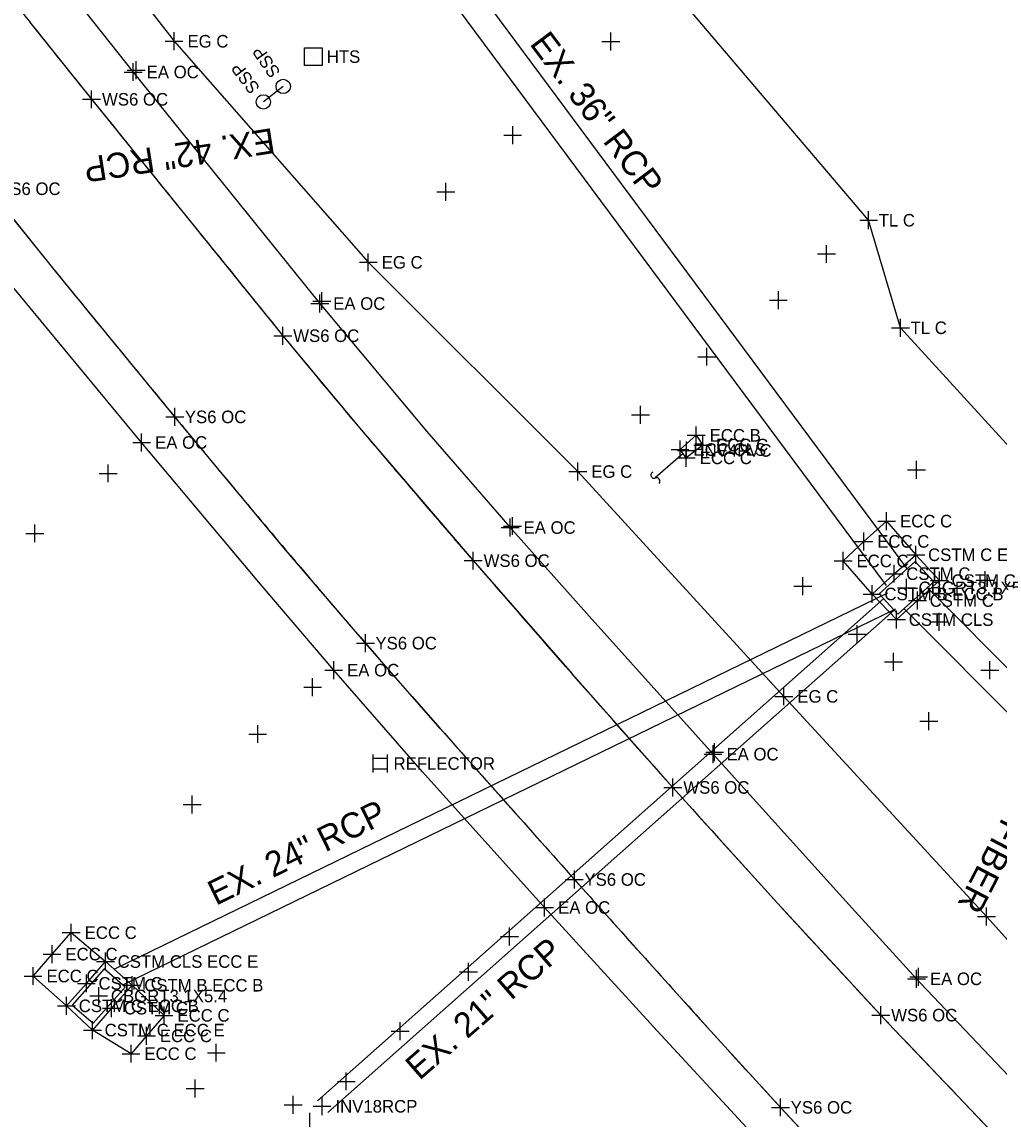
# Model space of a CAD drawing. Extents: x 1324236 to 1326110, y 459090 to 460782.
# Drawn here: x 1325694.6 to 1325803.8, y 459753.2 to 459875.9 of the extents above; entities that cross this region are included whole.
import ezdxf

# ---------------------------------------------------------------- set-up
doc = ezdxf.new("R2010")
doc.units = 0
for name, color, linetype in [('DR_X_Ditch', 7, 'Continuous'), ('DR_X_Paved_Gutter', 7, 'Continuous'), ('DT_X_Contour_Major', 7, 'Continuous'), ('DT_X_Contour_Minor', 7, 'Continuous'), ('DT_X_Terrain_Ground_Line', 7, 'Continuous'), ('DV_X_Property_Line', 7, 'Continuous'), ('LT_X_Poles', 7, 'Continuous'), ('PM_X_Edge_Line', 7, 'Continuous'), ('PV_X_Shoulder', 7, 'Continuous'), ('PV_X_Shoulder_Aggregate', 7, 'Continuous'), ('RD_X_GR_Lt', 7, 'Continuous'), ('RW_X_CL', 7, 'Continuous'), ('RW_X_Esmt_SH', 7, 'Continuous'), ('UT_X_Electric', 7, 'Continuous'), ('UT_X_Telecom', 7, 'Continuous'), ('VG_X_Flower_Bed', 7, 'Continuous')]:
    doc.layers.add(name, color=color, linetype=linetype)

msp = doc.modelspace()

# ---------------------------------------------------------------- linework, layer by layer
at = {"layer": 'DR_X_Ditch'}
for points in [[(1325695.48, 459875.88), (1325702.4, 459867.23), (1325702.4, 459867.23), (1325723.18, 459841.54), (1325723.18, 459841.54), (1325723.78, 459840.8), (1325723.78, 459840.8), (1325732.58, 459830.25), (1325732.58, 459830.25), (1325745.05, 459815.66), (1325745.05, 459815.66), (1325756.1, 459803), (1325756.1, 459803), (1325767.37, 459790.31), (1325767.37, 459790.31), (1325779.06, 459777.38), (1325779.06, 459777.38), (1325790.6, 459764.86), (1325790.6, 459764.86), (1325791.45, 459763.97), (1325791.45, 459763.97), (1325814, 459740.29)], [(1325791.07, 459742.09), (1325779.41, 459754.55), (1325779.41, 459754.55), (1325770.43, 459764.39), (1325770.43, 459764.39), (1325756.36, 459780.02), (1325756.36, 459780.02), (1325741.36, 459796.89), (1325741.36, 459796.89), (1325733.01, 459806.44), (1325733.01, 459806.44), (1325724.09, 459816.88), (1325724.09, 459816.88), (1325711.7, 459831.73), (1325711.7, 459831.73), (1325698.37, 459848), (1325698.37, 459848), (1325690.94, 459857.23)]]:
    msp.add_lwpolyline(points, dxfattribs=at)
at = {"layer": 'DR_X_Paved_Gutter'}
for p, q in [((1325788.71, 459817.81), (1325791.26, 459820.08)), ((1325791.26, 459820.08), (1325794.53, 459816.32)), ((1325786.39, 459815.63), (1325788.71, 459817.81)), ((1325789.65, 459811.93), (1325786.39, 459815.63)), ((1325697.98, 459771.68), (1325700.13, 459774.08)), ((1325700.13, 459774.08), (1325703.96, 459770.85)), ((1325695.86, 459769.23), (1325697.98, 459771.68)), ((1325699.61, 459765.9), (1325695.86, 459769.23)), ((1325706.94, 459768.2), (1325710.5, 459764.83)), ((1325710.5, 459764.83), (1325708.53, 459762.54)), ((1325706.81, 459760.55), (1325702.5, 459763.19)), ((1325708.53, 459762.54), (1325706.81, 459760.55))]:
    msp.add_line(p, q, dxfattribs=at)
for points in [[(1325789.65, 459811.93), (1325786.39, 459815.63), (1325788.71, 459817.81), (1325791.26, 459820.08), (1325794.53, 459816.32)], [(1325699.61, 459765.9), (1325695.86, 459769.23), (1325697.98, 459771.68), (1325700.13, 459774.08), (1325703.96, 459770.85)], [(1325706.94, 459768.2), (1325710.5, 459764.83), (1325708.53, 459762.54), (1325706.81, 459760.55), (1325702.5, 459763.19)]]:
    msp.add_lwpolyline(points, dxfattribs=at)
at = {"layer": 'DT_X_Contour_Major'}
msp.add_line((1325727.19, 459872), (1325727.19, 459872), dxfattribs=at)
msp.add_lwpolyline([(1325726.19, 459871), (1325726.19, 459873), (1325728.19, 459873), (1325728.19, 459871), (1325726.19, 459871)], dxfattribs=at)
at = {"layer": 'DT_X_Contour_Minor'}
msp.add_line((1325723.82, 459868.67), (1325721.6, 459866.94), dxfattribs=at)
for centre in [(1325723.82, 459868.67), (1325721.6, 459866.94)]:
    msp.add_circle(centre, 0.8, dxfattribs=at)
at = {"layer": 'DT_X_Terrain_Ground_Line'}
for p, q in [((1325733.85, 459793.99), (1325733.85, 459791.99)), ((1325733.85, 459793.59), (1325735.45, 459793.59)), ((1325735.45, 459793.99), (1325735.45, 459791.99)), ((1325733.85, 459792.39), (1325735.45, 459792.39))]:
    msp.add_line(p, q, dxfattribs=at)
at = {"layer": 'DV_X_Property_Line'}
for p, q in [((1325711.62, 459872.72), (1325711.62, 459874.72)), ((1325710.62, 459873.72), (1325712.62, 459873.72)), ((1325707.06, 459869.28), (1325707.06, 459871.28)), ((1325706.06, 459870.28), (1325708.06, 459870.28)), ((1325733.33, 459848.01), (1325733.33, 459850.01)), ((1325732.33, 459849.01), (1325734.33, 459849.01)), ((1325727.91, 459843.4), (1325727.91, 459845.4)), ((1325726.91, 459844.4), (1325728.91, 459844.4)), ((1325708, 459827.87), (1325708, 459829.87)), ((1325769.98, 459828.67), (1325769.98, 459830.67)), ((1325707, 459828.87), (1325709, 459828.87)), ((1325768.17, 459827.08), (1325768.17, 459829.08)), ((1325768.89, 459826.98), (1325768.89, 459828.98)), ((1325768.98, 459829.67), (1325770.98, 459829.67)), ((1325770.7, 459827.58), (1325770.7, 459829.58)), ((1325767.17, 459828.08), (1325769.17, 459828.08)), ((1325767.89, 459827.98), (1325769.89, 459827.98)), ((1325768.87, 459826.15), (1325768.87, 459828.15)), ((1325769.7, 459828.58), (1325771.7, 459828.58)), ((1325756.75, 459824.62), (1325756.75, 459826.62)), ((1325767.87, 459827.15), (1325769.87, 459827.15)), ((1325755.75, 459825.62), (1325757.75, 459825.62)), ((1325749.18, 459818.36), (1325749.18, 459820.36)), ((1325790.26, 459820.08), (1325792.26, 459820.08)), ((1325791.26, 459819.08), (1325791.26, 459821.08)), ((1325748.18, 459819.36), (1325750.18, 459819.36)), ((1325787.71, 459817.81), (1325789.71, 459817.81)), ((1325788.71, 459816.81), (1325788.71, 459818.81)), ((1325786.39, 459814.63), (1325786.39, 459816.63)), ((1325794.53, 459815.32), (1325794.53, 459817.32)), ((1325785.39, 459815.63), (1325787.39, 459815.63)), ((1325792.1, 459813.2), (1325792.1, 459815.2)), ((1325793.53, 459816.32), (1325795.53, 459816.32)), ((1325791.1, 459814.2), (1325793.1, 459814.2)), ((1325797.16, 459812.43), (1325797.16, 459814.43)), ((1325789.65, 459810.93), (1325789.65, 459812.93)), ((1325796.16, 459813.43), (1325798.16, 459813.43)), ((1325788.65, 459811.93), (1325790.65, 459811.93)), ((1325794.71, 459810.2), (1325794.71, 459812.2)), ((1325793.71, 459811.2), (1325795.71, 459811.2)), ((1325791.37, 459809.07), (1325793.37, 459809.07)), ((1325792.37, 459808.07), (1325792.37, 459810.07)), ((1325729.46, 459802.42), (1325729.46, 459804.42)), ((1325728.46, 459803.42), (1325730.46, 459803.42)), ((1325778.78, 459800.49), (1325780.78, 459800.49)), ((1325779.78, 459799.49), (1325779.78, 459801.49)), ((1325771.86, 459793.03), (1325771.86, 459795.03)), ((1325770.86, 459794.03), (1325772.86, 459794.03)), ((1325753.04, 459775.89), (1325753.04, 459777.89)), ((1325752.04, 459776.89), (1325754.04, 459776.89)), ((1325802.43, 459774.88), (1325802.43, 459776.88)), ((1325700.13, 459773.08), (1325700.13, 459775.08)), ((1325801.43, 459775.88), (1325803.43, 459775.88)), ((1325699.13, 459774.08), (1325701.13, 459774.08)), ((1325697.98, 459770.68), (1325697.98, 459772.68)), ((1325696.98, 459771.68), (1325698.98, 459771.68)), ((1325703.96, 459769.85), (1325703.96, 459771.85)), ((1325695.86, 459768.23), (1325695.86, 459770.23)), ((1325702.97, 459770.85), (1325704.96, 459770.85)), ((1325794.6, 459767.92), (1325794.6, 459769.92)), ((1325694.86, 459769.23), (1325696.86, 459769.23)), ((1325701.82, 459767.41), (1325701.82, 459769.41)), ((1325706.94, 459767.2), (1325706.94, 459769.2)), ((1325793.6, 459768.92), (1325795.6, 459768.92)), ((1325700.82, 459768.41), (1325702.82, 459768.41)), ((1325705.94, 459768.2), (1325707.94, 459768.2)), ((1325699.61, 459764.9), (1325699.61, 459766.9)), ((1325704.64, 459764.64), (1325704.64, 459766.64)), ((1325698.61, 459765.9), (1325700.61, 459765.9)), ((1325703.64, 459765.64), (1325705.64, 459765.64)), ((1325710.5, 459763.83), (1325710.5, 459765.83)), ((1325702.5, 459762.19), (1325702.5, 459764.19)), ((1325709.5, 459764.83), (1325711.5, 459764.83)), ((1325701.5, 459763.19), (1325703.5, 459763.19)), ((1325707.53, 459762.54), (1325709.53, 459762.54)), ((1325708.53, 459761.54), (1325708.53, 459763.54)), ((1325706.81, 459759.55), (1325706.81, 459761.55)), ((1325705.81, 459760.55), (1325707.81, 459760.55)), ((1325728.16, 459753.67), (1325728.16, 459755.67)), ((1325727.16, 459754.67), (1325729.16, 459754.67))]:
    msp.add_line(p, q, dxfattribs=at)
at = {"layer": 'LT_X_Poles'}
for points in [[(1325695.48, 459875.88), (1325702.4, 459867.23), (1325702.4, 459867.23), (1325723.18, 459841.54), (1325723.18, 459841.54), (1325723.78, 459840.8), (1325723.78, 459840.8), (1325732.58, 459830.25), (1325732.58, 459830.25), (1325745.05, 459815.66), (1325745.05, 459815.66), (1325756.1, 459803), (1325756.1, 459803), (1325767.37, 459790.31), (1325767.37, 459790.31), (1325779.06, 459777.38), (1325779.06, 459777.38), (1325790.6, 459764.86), (1325790.6, 459764.86), (1325791.45, 459763.97), (1325791.45, 459763.97), (1325814, 459740.29)], [(1325791.07, 459742.09), (1325779.41, 459754.55), (1325779.41, 459754.55), (1325770.43, 459764.39), (1325770.43, 459764.39), (1325756.36, 459780.02), (1325756.36, 459780.02), (1325741.36, 459796.89), (1325741.36, 459796.89), (1325733.01, 459806.44), (1325733.01, 459806.44), (1325724.09, 459816.88), (1325724.09, 459816.88), (1325711.7, 459831.73), (1325711.7, 459831.73), (1325698.37, 459848), (1325698.37, 459848), (1325690.94, 459857.23)]]:
    msp.add_lwpolyline(points, dxfattribs=at)
at = {"layer": 'PM_X_Edge_Line'}
for centre, radius, start, end in [((1329279.86, 462717.84), 4574.33, 218.13488, 218.41001), ((1326606.61, 460598.29), 1162.77, 218.41001, 218.95569), ((1443784.06, 555336.78), 151847.66, 218.9556941, 218.968162), ((1326468.91, 460475.52), 993.74, 218.47608, 219.15898), ((1328128.26, 461826.88), 3133.75, 219.15898, 219.54353), ((1325819.99, 459919.85), 124.52, 218.9682, 219.4036), ((1326450.16, 460437.54), 940.07, 219.40355, 220.2408), ((1327228.7, 461084.18), 1967.21, 219.54353, 220.10669), ((1327134.4, 461016.6), 1836.45, 220.2408, 220.83981), ((1326483.27, 460456.33), 992.6, 220.10669, 220.8995), ((1327177.07, 461053.48), 1892.84, 220.83981, 221.34846), ((1326676.52, 460623.72), 1248.27, 220.8995, 221.48183), ((1327206.12, 461079.05), 1931.55, 221.34846, 221.85198), ((1328702.61, 462415.11), 3952.72, 221.48183, 221.80908), ((1327119.3, 461001.28), 1814.98, 221.85198, 222.40213), ((1328515.2, 462247.5), 3701.3, 221.80908, 222.13464), ((1327058.89, 460946.12), 1733.18, 222.40213, 222.96511), ((1326871.91, 460760.86), 1485.34, 222.13464, 222.64858), ((1325873.28, 459841.86), 112.98, 222.9651, 223.5885), ((1383694.65, 514882.33), 79942.57, 223.5885223, 223.6119585), ((1326587.02, 460498.44), 1098, 222.64858, 223.5389)]:
    msp.add_arc(centre, radius, start, end, dxfattribs=at)
at = {"layer": 'PV_X_Shoulder'}
for points in [[(1325700.04, 459879.13), (1325707.06, 459870.28), (1325707.06, 459870.28), (1325727.09, 459845.4), (1325727.09, 459845.4), (1325727.91, 459844.4), (1325727.91, 459844.4), (1325739.84, 459830.12), (1325739.84, 459830.12), (1325749.18, 459819.36), (1325749.18, 459819.36), (1325758, 459809.46), (1325758, 459809.46), (1325771.86, 459794.03), (1325771.86, 459794.03), (1325787.36, 459776.87), (1325787.36, 459776.87), (1325794.6, 459768.92), (1325794.6, 459768.92), (1325795.1, 459768.39), (1325795.1, 459768.39), (1325818.19, 459744.06)], [(1325776.1, 459751.76), (1325765.62, 459763.11), (1325765.62, 459763.11), (1325753.04, 459776.89), (1325753.04, 459776.89), (1325739.4, 459792.07), (1325739.4, 459792.07), (1325729.46, 459803.42), (1325729.46, 459803.42), (1325721.48, 459812.79), (1325721.48, 459812.79), (1325708, 459828.87), (1325708, 459828.87), (1325693.57, 459846.3)]]:
    msp.add_lwpolyline(points, dxfattribs=at)
at = {"layer": 'PV_X_Shoulder_Aggregate'}
msp.add_lwpolyline([(1325606.5, 460003.97), (1325627.86, 459979.71), (1325648.47, 459953.75), (1325670.82, 459926.9), (1325690.92, 459900.29), (1325711.62, 459873.72), (1325733.33, 459849.01), (1325756.75, 459825.62), (1325779.78, 459800.49), (1325802.43, 459775.88), (1325825.37, 459750.4), (1325848.07, 459724.61), (1325869.88, 459700.51), (1325892.16, 459676.27), (1325913.97, 459651.72)], dxfattribs=at)
at = {"layer": 'RD_X_GR_Lt'}
for p, q in [((1325789.25, 459853.71), (1325767.63, 459879.13)), ((1325792.8, 459841.69), (1325789.25, 459853.71)), ((1325807.98, 459825.04), (1325792.8, 459841.69))]:
    msp.add_line(p, q, dxfattribs=at)
at = {"layer": 'RW_X_CL'}
for p, q in [((1325760.43, 459872.69), (1325760.43, 459874.69)), ((1325759.43, 459873.69), (1325761.43, 459873.69)), ((1325706.39, 459870.49), (1325708.39, 459870.49)), ((1325707.39, 459869.49), (1325707.39, 459871.49)), ((1325702.4, 459866.23), (1325702.4, 459868.23)), ((1325701.4, 459867.23), (1325703.4, 459867.23)), ((1325749.47, 459862.21), (1325749.47, 459864.21)), ((1325748.47, 459863.21), (1325750.47, 459863.21)), ((1325740.99, 459856.88), (1325742.99, 459856.88)), ((1325741.99, 459855.88), (1325741.99, 459857.88)), ((1325784.54, 459848.94), (1325784.54, 459850.94)), ((1325783.54, 459849.94), (1325785.54, 459849.94)), ((1325727.13, 459844.68), (1325729.13, 459844.68)), ((1325728.13, 459843.68), (1325728.13, 459845.68)), ((1325778.16, 459844.77), (1325780.16, 459844.77)), ((1325779.16, 459843.77), (1325779.16, 459845.77)), ((1325723.78, 459839.8), (1325723.78, 459841.8)), ((1325722.78, 459840.8), (1325724.78, 459840.8)), ((1325770.17, 459838.46), (1325772.17, 459838.46)), ((1325771.17, 459837.46), (1325771.17, 459839.46)), ((1325711.7, 459830.73), (1325711.7, 459832.73)), ((1325763.76, 459830.97), (1325763.76, 459832.97)), ((1325710.7, 459831.73), (1325712.7, 459831.73)), ((1325762.76, 459831.97), (1325764.76, 459831.97)), ((1325704.26, 459824.42), (1325704.26, 459826.42)), ((1325794.59, 459824.82), (1325794.59, 459826.82)), ((1325703.26, 459825.42), (1325705.26, 459825.42)), ((1325793.59, 459825.82), (1325795.59, 459825.82)), ((1325749.44, 459818.53), (1325749.44, 459820.53)), ((1325696.05, 459817.71), (1325696.05, 459819.71)), ((1325748.44, 459819.53), (1325750.44, 459819.53)), ((1325695.05, 459818.71), (1325697.05, 459818.71)), ((1325745.05, 459814.66), (1325745.05, 459816.66)), ((1325744.05, 459815.66), (1325746.05, 459815.66)), ((1325802.27, 459812.49), (1325802.27, 459814.49)), ((1325780.9, 459812.8), (1325782.9, 459812.8)), ((1325781.9, 459811.8), (1325781.9, 459813.8)), ((1325793.48, 459811.62), (1325793.48, 459813.62)), ((1325801.27, 459813.49), (1325803.27, 459813.49)), ((1325792.48, 459812.62), (1325794.48, 459812.62)), ((1325797.12, 459807.81), (1325797.12, 459809.81)), ((1325787.96, 459806.44), (1325787.96, 459808.44)), ((1325796.12, 459808.81), (1325798.12, 459808.81)), ((1325733.01, 459805.44), (1325733.01, 459807.44)), ((1325786.96, 459807.44), (1325788.96, 459807.44)), ((1325732.01, 459806.44), (1325734.01, 459806.44)), ((1325792.03, 459803.35), (1325792.03, 459805.35)), ((1325791.03, 459804.35), (1325793.03, 459804.35)), ((1325802.79, 459802.42), (1325802.79, 459804.42)), ((1325801.79, 459803.42), (1325803.79, 459803.42)), ((1325727.11, 459800.52), (1325727.11, 459802.52)), ((1325726.11, 459801.52), (1325728.11, 459801.52)), ((1325795.97, 459796.71), (1325795.97, 459798.71)), ((1325720.97, 459795.28), (1325720.97, 459797.28)), ((1325794.97, 459797.71), (1325796.97, 459797.71)), ((1325719.97, 459796.28), (1325721.97, 459796.28)), ((1325772.04, 459793.26), (1325772.04, 459795.26)), ((1325771.04, 459794.26), (1325773.04, 459794.26)), ((1325767.37, 459789.31), (1325767.37, 459791.31)), ((1325713.65, 459787.4), (1325713.65, 459789.4)), ((1325766.37, 459790.31), (1325768.37, 459790.31)), ((1325712.65, 459788.41), (1325714.65, 459788.41)), ((1325756.36, 459779.02), (1325756.36, 459781.02)), ((1325755.36, 459780.02), (1325757.36, 459780.02)), ((1325748.1, 459773.65), (1325750.1, 459773.65)), ((1325749.1, 459772.65), (1325749.1, 459774.65)), ((1325744.54, 459768.7), (1325744.54, 459770.7)), ((1325794.84, 459768.15), (1325794.84, 459770.15)), ((1325743.54, 459769.7), (1325745.54, 459769.7)), ((1325793.84, 459769.15), (1325795.84, 459769.15)), ((1325703.2, 459766), (1325703.2, 459768)), ((1325702.2, 459767), (1325704.2, 459767)), ((1325790.6, 459763.86), (1325790.6, 459765.86)), ((1325736.88, 459762.08), (1325736.88, 459764.08)), ((1325789.6, 459764.86), (1325791.6, 459764.86)), ((1325735.88, 459763.08), (1325737.88, 459763.08)), ((1325716.34, 459759.66), (1325716.34, 459761.66)), ((1325715.34, 459760.66), (1325717.34, 459760.66)), ((1325713.97, 459755.67), (1325713.97, 459757.67)), ((1325730.87, 459756.46), (1325730.87, 459758.46)), ((1325712.97, 459756.67), (1325714.97, 459756.67)), ((1325729.87, 459757.46), (1325731.87, 459757.46)), ((1325724.92, 459753.84), (1325724.92, 459755.84)), ((1325779.41, 459753.55), (1325779.41, 459755.55)), ((1325723.92, 459754.84), (1325725.92, 459754.84)), ((1325726.8, 459751.94), (1325726.8, 459753.94)), ((1325778.41, 459754.55), (1325780.41, 459754.55))]:
    msp.add_line(p, q, dxfattribs=at)
at = {"layer": 'RW_X_Esmt_SH'}
for p, q in [((1325789.25, 459852.71), (1325789.25, 459854.71)), ((1325788.25, 459853.71), (1325790.25, 459853.71)), ((1325792.8, 459840.69), (1325792.8, 459842.69)), ((1325791.8, 459841.69), (1325793.8, 459841.69))]:
    msp.add_line(p, q, dxfattribs=at)
at = {"layer": 'UT_X_Electric'}
for p, q in [((1325768.17, 459828.08), (1325769.98, 459829.67)), ((1325769.98, 459829.67), (1325770.7, 459828.58)), ((1325768.52, 459827.62), (1325765.4, 459824.9)), ((1325768.87, 459827.15), (1325768.17, 459828.08)), ((1325770.7, 459828.58), (1325768.87, 459827.15)), ((1325792.1, 459814.2), (1325794.53, 459816.32)), ((1325794.53, 459816.32), (1325797.16, 459813.43)), ((1325789.65, 459811.93), (1325792.1, 459814.2)), ((1325797.16, 459813.43), (1325794.71, 459811.2)), ((1325792.37, 459809.07), (1325789.65, 459811.93)), ((1325794.71, 459811.2), (1325792.37, 459809.07)), ((1325701.82, 459768.41), (1325703.96, 459770.85)), ((1325703.96, 459770.85), (1325706.94, 459768.2)), ((1325699.61, 459765.9), (1325701.82, 459768.41)), ((1325706.94, 459768.2), (1325704.64, 459765.64)), ((1325702.5, 459763.19), (1325699.61, 459765.9)), ((1325704.64, 459765.64), (1325702.5, 459763.19))]:
    msp.add_line(p, q, dxfattribs=at)
for points in [[(1325790.43, 459811.97), (1325792.5, 459809.67), (1325796.52, 459813.28), (1325794.45, 459815.58)], [(1325700.25, 459765.99), (1325702.58, 459763.95), (1325706.15, 459768), (1325703.82, 459770.05)]]:
    msp.add_lwpolyline(points, close=True, dxfattribs=at)
for centre, radius, start, end in [((1325765.27, 459825.22), 0.35, 110.8558, 291.6037), ((1325765.54, 459824.54), 0.387, 319.1598, 111.6037)]:
    msp.add_arc(centre, radius, start, end, dxfattribs=at)
at = {"layer": 'VG_X_Flower_Bed'}
for p, q in [((1325793.64, 459814.67), (1325591.57, 460086.9)), ((1325791.23, 459812.88), (1325589.16, 460085.11)), ((1325978.26, 459628.97), (1325795.75, 459812.7)), ((1325791.36, 459812.01), (1325704.98, 459770.01)), ((1325727.65, 459755.27), (1325790.96, 459811.42)), ((1325792.24, 459810.22), (1325705.86, 459768.21)), ((1325728.81, 459753.96), (1325792.12, 459810.11)), ((1325975.77, 459626.5), (1325793.27, 459810.24))]:
    msp.add_line(p, q, dxfattribs=at)

# ---------------------------------------------------------------- texts
at = {"layer": 'DT_X_Contour_Major'}
msp.add_text('HTS', height=1.4, dxfattribs=at).set_placement((1325728.69, 459871.3))
at = {"layer": 'DT_X_Contour_Minor'}
for rotation, p in [(124.7705, (1325723.57, 459870.26)), (127.114, (1325721.28, 459868.52))]:
    msp.add_text('SSP', height=1.4, rotation=rotation, dxfattribs=at).set_placement(p)
at = {"layer": 'DV_X_Property_Line'}
for s, p in [('EG C', (1325713.12, 459873.02)), ('EA OC', (1325708.56, 459869.58)), ('EG C', (1325734.83, 459848.31)), ('EA OC', (1325729.41, 459843.7)), ('ECC B', (1325771.48, 459828.97)), ('EA OC', (1325709.5, 459828.17)), ('ECC CLS', (1325769.67, 459827.38)), ('INV4PVC', (1325770.39, 459827.28)), ('ECC C', (1325772.2, 459827.88)), ('ECC C', (1325770.37, 459826.45)), ('EG C', (1325758.25, 459824.92)), ('EA OC', (1325750.68, 459818.66)), ('ECC C', (1325792.76, 459819.38)), ('ECC C', (1325790.21, 459817.11)), ('CSTM C ECC E', (1325795.89, 459815.62)), ('ECC C', (1325787.89, 459814.93)), ('CSTM C', (1325793.45, 459813.5)), ('CSTM C', (1325798.52, 459812.73)), ('CSTM B ECC B', (1325791.01, 459811.23)), ('CSTM C', (1325796.07, 459810.5)), ('CSTM CLS', (1325793.73, 459808.37)), ('EA OC', (1325730.96, 459802.72)), ('EG C', (1325781.28, 459799.79)), ('EA OC', (1325773.36, 459793.33)), ('EA OC', (1325754.54, 459776.19)), ('ECC C', (1325701.63, 459773.38)), ('ECC C', (1325699.48, 459770.98)), ('CSTM CLS ECC E', (1325705.32, 459770.15)), ('ECC C', (1325697.36, 459768.53)), ('CSTM C', (1325703.18, 459767.71)), ('CSTM B ECC B', (1325708.29, 459767.5)), ('EA OC', (1325796.1, 459768.22)), ('CSTM C ECC B', (1325700.97, 459765.2)), ('CSTM C', (1325706, 459764.94)), ('ECC C', (1325712, 459764.13)), ('CSTM C ECC E', (1325703.86, 459762.49)), ('ECC C', (1325710.03, 459761.84)), ('ECC C', (1325708.31, 459759.85)), ('INV18RCP', (1325729.66, 459753.97))]:
    msp.add_text(s, height=1.4, dxfattribs=at).set_placement(p)
at = {"layer": 'RW_X_CL'}
for s, p in [('WS6 OC', (1325703.57, 459866.53)), ('YS6 OC', (1325692.07, 459856.53)), ('WS6 OC', (1325724.94, 459840.1)), ('YS6 OC', (1325712.83, 459831.03)), ('WS6 OC', (1325746.22, 459814.96)), ('CBGRT3.1X5.4', (1325794.83, 459811.92)), ('YS6 OC', (1325734.13, 459805.74)), ('WS6 OC', (1325768.54, 459789.61)), ('YS6 OC', (1325757.49, 459779.32)), ('CBGRT3.1X5.4', (1325704.56, 459766.3)), ('WS6 OC', (1325791.77, 459764.16)), ('YS6 OC', (1325780.54, 459753.85))]:
    msp.add_text(s, height=1.4, dxfattribs=at).set_placement(p)
at = {"layer": 'RW_X_Esmt_SH'}
for s, p in [('TL C', (1325790.37, 459853.01)), ('TL C', (1325793.93, 459840.99)), ('REFLECTOR', (1325736.15, 459792.29))]:
    msp.add_text(s, height=1.4, dxfattribs=at).set_placement(p)
at = {"layer": 'UT_X_Telecom'}
for s, rotation, p in [('EX. 36" RCP', 306.9189, (1325751.29, 459873.42)), ('EX. 42" RCP', 188.9951, (1325722.62, 459864.03)), ('EX. ALTAFIBER OVERHEAD COMM. FIBER', 242.4449, (1325834.04, 459844.18)), ('EX. 24" RCP', 26.0585, (1325716.29, 459777.06)), ('EX. 21" RCP', 41.085, (1325739.04, 459757.49))]:
    msp.add_text(s, height=2.8, rotation=rotation, dxfattribs=at).set_placement(p)

doc.saveas('drawing.dxf')
